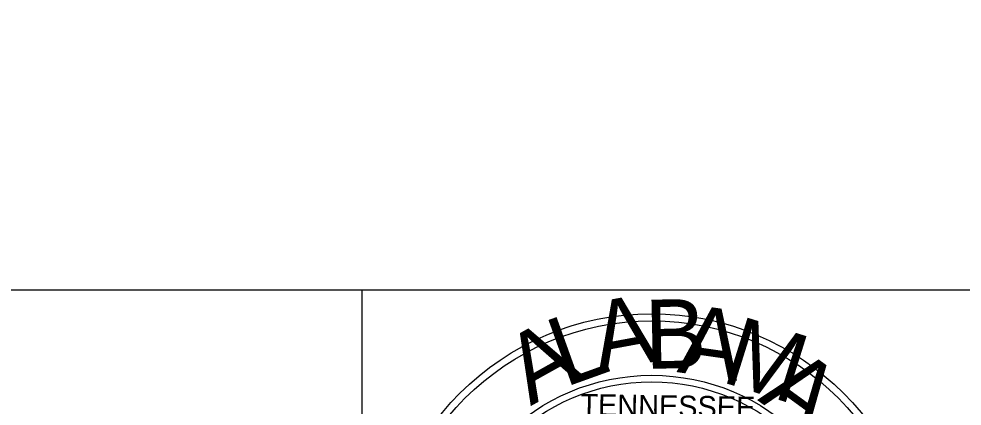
# Model space of a CAD drawing. Extents: x 1797809 to 2198143, y 249608 to 1237864.
# Drawn here: x 2196744.51 to 2196760.51, y 1237131.08 to 1237137.64 of the extents above; entities that cross this region are included whole.
import ezdxf

# ---------------------------------------------------------------- set-up
doc = ezdxf.new("R2010")
doc.units = 0
for name, color, linetype in [('GSBWFILL', 7, 'Continuous'), ('GSCOLORFILL', 7, 'Continuous'), ('Level 45', 7, 'Continuous')]:
    doc.layers.add(name, color=color, linetype=linetype)

msp = doc.modelspace()

# ---------------------------------------------------------------- linework, layer by layer
at = {"layer": 'GSBWFILL'}
for radius in [4.599, 4.599, 4.599, 4.478, 4.478, 4.478, 3.556, 3.556, 3.556, 3.444, 3.444, 3.444]:
    msp.add_circle((2196755.243, 1237128.045), radius, dxfattribs=at)
at = {"layer": 'GSCOLORFILL'}
msp.add_line((2196750.334, 1237123.036), (2196750.334, 1237133.046), dxfattribs=at)
at = {"layer": 'Level 45'}
msp.add_lwpolyline([(2196594.707, 1237133.046), (2196894.707, 1237133.046), (2196894.707, 1237323.046), (2196594.707, 1237323.046)], close=True, dxfattribs=at)

# ---------------------------------------------------------------- texts
at = {"layer": 'GSBWFILL'}
for s, height, rotation, p in [('A', 1.17, 10.4972, (2196754.346, 1237131.656)), ('A', 1.17, 10.4972, (2196754.346, 1237131.656)), ('A', 1.17, 10.4972, (2196754.346, 1237131.656)), ('B', 1.17, 1.1955, (2196755.135, 1237131.708)), ('B', 1.17, 1.1955, (2196755.135, 1237131.708)), ('B', 1.17, 1.1955, (2196755.135, 1237131.708)), ('A', 1.17, 351.8938, (2196755.66, 1237131.656)), ('A', 1.17, 351.8938, (2196755.66, 1237131.656)), ('A', 1.17, 351.8938, (2196755.66, 1237131.656)), ('L', 1.17, 19.7988, (2196753.768, 1237131.393)), ('L', 1.17, 19.7988, (2196753.768, 1237131.393)), ('L', 1.17, 19.7988, (2196753.768, 1237131.393)), ('M', 1.17, 342.5921, (2196756.396, 1237131.498)), ('A', 1.17, 29.1005, (2196753.19, 1237131.077)), ('A', 1.17, 29.1005, (2196753.19, 1237131.077)), ('A', 1.17, 29.1005, (2196753.19, 1237131.077)), ('A', 1.17, 323.9887, (2196757.027, 1237131.183)), ('A', 1.17, 323.9887, (2196757.027, 1237131.183)), ('A', 1.17, 323.9887, (2196757.027, 1237131.183)), ('TENNESSEE', 0.3661, 359.041, (2196754.031, 1237130.92)), ('TENNESSEE', 0.3661, 359.041, (2196754.031, 1237130.92)), ('TENNESSEE', 0.3661, 359.041, (2196754.031, 1237130.92))]:
    msp.add_text(s, height=height, rotation=rotation, dxfattribs=at).set_placement(p)

doc.saveas('drawing.dxf')
